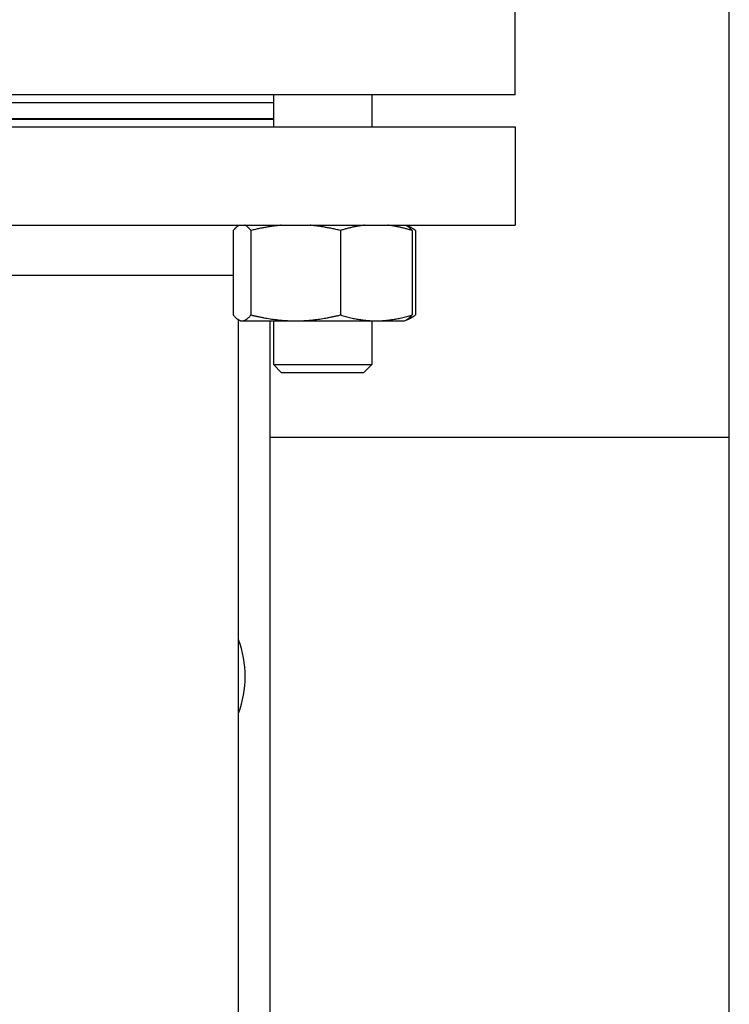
# Model space of a CAD drawing. Header units: inches. Extents: x 18 to 846, y -44 to 561.
# Tile 326 of 642: x 331 to 336, y 507 to 515. Entities that reach past the tile are written whole.
import ezdxf

# ---------------------------------------------------------------- set-up
doc = ezdxf.new("R2010")
doc.units = ezdxf.units.IN
doc.header["$LTSCALE"] = 24
doc.header["$MEASUREMENT"] = 0
doc.layers.add('Dimension (ANSI)', color=7, linetype='Continuous', lineweight=25)
doc.layers.add('Visible (ANSI)', color=7, linetype='Continuous', lineweight=30)
doc.styles.add('Note Text (ANSI)', font='tahoma.ttf')
doc.dimstyles.new('SB Fraction-16 (ANSI)', dxfattribs={"dimscale": 24, "dimtxt": 0.125, "dimasz": 0.098425, "dimexe": 0.125, "dimexo": 0.0625, "dimgap": 0.031496, "dimtad": 0, "dimtih": 1, "dimtoh": 1, "dimdec": 4, "dimrnd": 1e-08, "dimzin": 0, "dimdsep": 46, "dimlunit": 5, "dimtxsty": 'Note Text (ANSI)', "dimcen": 0.09, "dimdle": 0.393701, "dimclrd": 256, "dimclre": 256, "dimclrt": 256, "dimadec": 0, "dimazin": 3, "dimtfac": 0.96, "dimtofl": 0, "dimtmove": 0, "dimatfit": 3, "dimfxl": 1, "dimfrac": 2, "dimtolj": 1, "dimtzin": 12, "dimlwd": -1, "dimlwe": -1, "dimarcsym": 0})

# ---------------------------------------------------------------- blocks, each defined once
blk = doc.blocks.new('*D18')
at = {"layer": 'Defpoints', "color": 0, "transparency": 16777216}
for p in [(336.1784, 524.0563), (247.3595, 404.0563), (336.1784, 404.0563)]:
    blk.add_point(p, dxfattribs=at)
at = {"layer": 'Dimension (ANSI)', "transparency": 16777216}
for p, q in [((334.6784, 524.0563), (244.3595, 524.0563)), ((247.3595, 521.6941), (247.3595, 466.3747)), ((247.3595, 406.4185), (247.3595, 461.7379)), ((334.6784, 404.0563), (244.3595, 404.0563))]:
    blk.add_line(p, q, dxfattribs=at)
for points in [[(246.9658, 521.6941), (247.7532, 521.6941), (247.3595, 524.0563)], [(246.9658, 406.4185), (247.7532, 406.4185), (247.3595, 404.0563)]]:
    blk.add_solid(points, dxfattribs=at)
at = {"layer": 'Dimension (ANSI)', "transparency": 16777216, "insert": (244.292, 465.6188), "char_height": 3, "attachment_point": 1, "style": 'Note Text (ANSI)'}
blk.add_mtext('\\A1;120', dxfattribs=at)

msp = doc.modelspace()

# ---------------------------------------------------------------- linework, layer by layer
at = {"layer": 'Visible (ANSI)'}
for p, q in [((336.17843, 404.0563), (336.17843, 524.0563)), ((334.54689, 514.17056), (334.54689, 514.92056)), ((334.54689, 514.17056), (328.42689, 514.17056)), ((332.70288, 514.17056), (332.70288, 513.92556)), ((333.45288, 514.17056), (333.45288, 513.92556)), ((330.2709, 514.11056), (332.70288, 514.11056)), ((330.2709, 513.99056), (332.70288, 513.99056)), ((330.2709, 513.98556), (332.70288, 513.98556)), ((328.42689, 513.92556), (334.54689, 513.92556)), ((334.54689, 513.92556), (334.54689, 513.17556)), ((328.42689, 513.17556), (334.54689, 513.17556)), ((332.3964, 513.13548), (332.3964, 512.49165)), ((332.44216, 513.17556), (332.44164, 513.17532)), ((332.53144, 513.13548), (332.53144, 512.49165)), ((333.21292, 513.13548), (333.21292, 512.49165)), ((333.7136, 513.17556), (333.71412, 513.17532)), ((333.71412, 513.17532), (333.73975, 513.16337)), ((333.75936, 513.13548), (333.75936, 512.49165)), ((333.78682, 513.13548), (333.78682, 512.49165)), ((330.60484, 512.79556), (332.3964, 512.79556)), ((332.43689, 497.79806), (332.43689, 512.45425)), ((332.44164, 512.4518), (332.43689, 512.45402)), ((332.45288, 512.44656), (332.44164, 512.4518)), ((332.45288, 512.44656), (332.46392, 512.44656)), ((332.46392, 512.44656), (332.87218, 512.44656)), ((332.67439, 512.44656), (332.67439, 491.83838)), ((332.70288, 512.44656), (332.70288, 512.11306)), ((332.87218, 512.44656), (333.48614, 512.44656)), ((333.45288, 512.44656), (333.45288, 512.11306)), ((333.48614, 512.44656), (333.70288, 512.44656)), ((333.70288, 512.44656), (333.71412, 512.4518)), ((333.71412, 512.4518), (333.73975, 512.46376)), ((332.70288, 512.11306), (333.45288, 512.11306)), ((332.76538, 512.05056), (332.70288, 512.11306)), ((333.39038, 512.05056), (333.45288, 512.11306)), ((333.39038, 512.05056), (332.76538, 512.05056)), ((336.17843, 511.5563), (332.67439, 511.5563))]:
    msp.add_line(p, q, dxfattribs=at)
msp.add_arc((331.67439, 509.73556), 0.8125, 339.794776, 20.205224, dxfattribs=at)
for points, weights in [([(332.44216, 513.17556), (332.42073, 513.16579), (332.3964, 513.13548)], [1.01693131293, 1.02520879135, 1]), ([(332.53144, 513.13548), (332.50711, 513.16579), (332.48567, 513.17556)], [1, 1.02520879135, 1.01693131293]), ([(332.76239, 513.17556), (332.65423, 513.16579), (332.53144, 513.13548)], [1.01693131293, 1.02520879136, 1]), ([(333.21292, 513.13548), (333.09013, 513.16579), (332.98197, 513.17556)], [1, 1.02520879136, 1.01693131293]), ([(333.39811, 513.17556), (333.31138, 513.16579), (333.21292, 513.13548)], [1.01693131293, 1.02520879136, 1]), ([(333.75936, 513.13548), (333.6609, 513.16579), (333.57418, 513.17556)], [1, 1.02520879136, 1.01693131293]), ([(333.71412, 513.17532), (333.73531, 513.16544), (333.75936, 513.13548)], [1.01712621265, 1.02490458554, 1]), ([(333.78682, 513.13548), (333.75326, 513.15925), (333.72318, 513.17028)], [1, 1.01965956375, 1.01895290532]), ([(332.3964, 512.49165), (332.43258, 512.44656), (332.46392, 512.44656)], [1, 1.0379548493, 1]), ([(332.46392, 512.44656), (332.49525, 512.44656), (332.53144, 512.49165)], [1, 1.0379548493, 1]), ([(332.53144, 512.49165), (332.71404, 512.44656), (332.87218, 512.44656)], [1, 1.0379548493, 1]), ([(332.87218, 512.44656), (333.03032, 512.44656), (333.21292, 512.49165)], [1, 1.0379548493, 1]), ([(333.21292, 512.49165), (333.35934, 512.44656), (333.48614, 512.44656)], [1, 1.0379548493, 1]), ([(333.48614, 512.44656), (333.61294, 512.44656), (333.75936, 512.49165)], [1, 1.0379548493, 1]), ([(333.75936, 512.49165), (333.73531, 512.46169), (333.71412, 512.4518)], [1, 1.02490458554, 1.01712621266]), ([(333.72318, 512.45684), (333.75326, 512.46788), (333.78682, 512.49165)], [1.01895290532, 1.01965956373, 1])]:
    msp.add_rational_spline(points, weights, degree=2, dxfattribs=at)

# ---------------------------------------------------------------- dimensions: what is measured, and where the dimension line sits
at = {"layer": 'Dimension (ANSI)'}
dim = msp.add_linear_dim(base=(247.35953, 404.0563), p1=(336.17843, 524.0563), p2=(336.17843, 404.0563), angle=90, dimstyle='SB Fraction-16 (ANSI)', override={"dimgap": 0.031496, "dimdec": 4, "dimtol": 0, "dimlim": 0, "dimtp": 0, "dimtm": 0, "dimtdec": 2, "dimatfit": 1}, dxfattribs=at)
dim.commit()
dim.dimension.update_dxf_attribs({"geometry": '*D18', "text_midpoint": (247.35953, 464.0563), "dimtype": 160})

doc.saveas('drawing.dxf')
